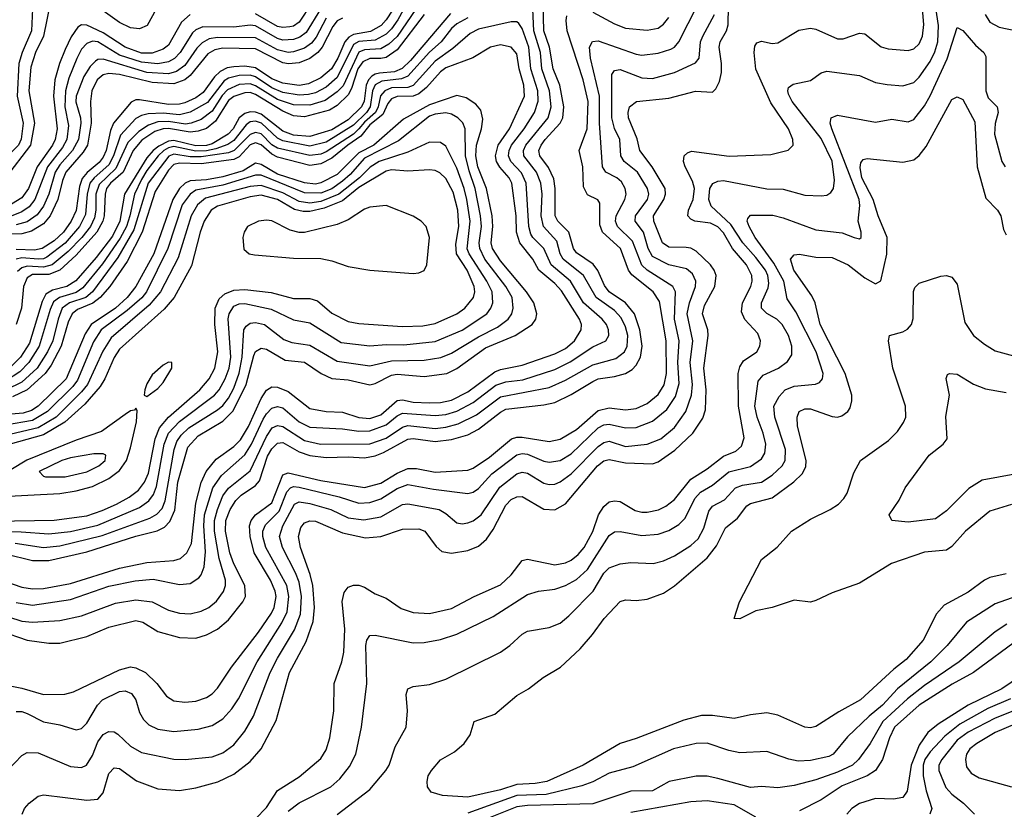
# Model space of a CAD drawing. Header units: inches. Extents: x 1308407 to 1441228, y 959628 to 1036311.
# Tile 316 of 656: x 1360643 to 1364263, y 1010807 to 1013711. Entities that reach past the tile are written whole.
import ezdxf

# ---------------------------------------------------------------- set-up
doc = ezdxf.new("R2010")
doc.units = ezdxf.units.IN
doc.header["$MEASUREMENT"] = 0
doc.layers.add('B3061', color=7, linetype='Continuous')

msp = doc.modelspace()

# ---------------------------------------------------------------- linework, layer by layer
at = {"layer": 'B3061', "color": 5}
for points, elevation in [([(1360652, 1010790), (1360660.2, 1010810), (1360677.1, 1010830), (1360710, 1010855.5), (1360730, 1010860.5), (1360890, 1010840.7), (1360930, 1010844.2), (1360950, 1010867.6), (1360970, 1010938.9), (1360990, 1010960.2), (1361010, 1010957.1), (1361071.7, 1010911.7), (1361150, 1010882.1), (1361230, 1010876.4), (1361290, 1010885.9), (1361371.5, 1010908.5), (1361430, 1010936.1), (1361490, 1010983.1), (1361530.6, 1011029.4), (1361585.6, 1011134.4), (1361634.8, 1011310), (1361696, 1011424), (1361721.5, 1011498.6), (1361727, 1011550), (1361720.8, 1011630), (1361711.3, 1011671.3), (1361675.6, 1011770), (1361668.1, 1011810), (1361676.2, 1011843.8), (1361690, 1011860.7), (1361710, 1011868.3), (1361730, 1011866.7), (1361830, 1011824.5), (1361914.1, 1011805.9), (1361970, 1011810.1), (1362050, 1011838.1), (1362110, 1011839.3), (1362132.4, 1011830), (1362173.5, 1011773.5), (1362195, 1011755), (1362230, 1011749), (1362290, 1011759.1), (1362330, 1011775.2), (1362359.4, 1011800.6), (1362383.4, 1011836.6), (1362430, 1011926.3), (1362450, 1011946.9), (1362470, 1011956.8), (1362490, 1011957.4), (1362570, 1011910.6), (1362610.8, 1011909.2), (1362650, 1011931.3), (1362767.6, 1012070), (1362790, 1012088.6), (1362810, 1012093.5), (1362870, 1012081.7), (1362970, 1012077.5), (1362990, 1012084.6), (1363051.9, 1012128.1), (1363117.5, 1012190), (1363154.7, 1012245.3), (1363164.1, 1012275.9), (1363167.1, 1012350), (1363158.2, 1012430), (1363173.9, 1012550), (1363172.7, 1012570), (1363153.2, 1012630), (1363160.3, 1012659.7), (1363198.5, 1012730), (1363203.3, 1012770), (1363196.5, 1012790), (1363182.7, 1012810), (1363130, 1012860.1), (1363110, 1012870.3), (1363092.9, 1012872.9), (1363030, 1012874.1), (1363006.4, 1012890), (1362974.9, 1012970), (1362973.6, 1012990), (1363011.3, 1013050), (1363017.8, 1013070), (1363016.2, 1013090), (1362968, 1013170), (1362922.3, 1013230), (1362913.1, 1013273.1), (1362881.3, 1013350), (1362880.1, 1013370), (1362885.2, 1013390), (1362910.4, 1013409.6), (1363030, 1013422.5), (1363128, 1013448), (1363190, 1013444.9), (1363202.9, 1013457.1), (1363216, 1013484), (1363223.3, 1013516.8), (1363223.6, 1013550), (1363214.1, 1013610), (1363218.5, 1013630), (1363242.1, 1013670), (1363248.1, 1013691.9), (1363250.3, 1013830)], 3220), ([(1361510, 1010773), (1361550, 1010813.6), (1361590, 1010876.5), (1361670, 1010926.5), (1361750, 1010994), (1361770, 1011026), (1361782.5, 1011070), (1361797.3, 1011170), (1361798.6, 1011270), (1361827.5, 1011350), (1361834.7, 1011385.3), (1361838.4, 1011470), (1361828.4, 1011571.6), (1361835.2, 1011604.8), (1361850, 1011624.2), (1361870, 1011631.8), (1361890, 1011631.5), (1361910, 1011624.8), (1361950, 1011600.2), (1361990, 1011583.5), (1362045.4, 1011545.4), (1362090, 1011530.7), (1362150, 1011527), (1362230, 1011545.7), (1362313.8, 1011590), (1362410, 1011633.4), (1362449.9, 1011670), (1362490, 1011722.7), (1362510, 1011727.3), (1362610, 1011706.4), (1362650, 1011714.1), (1362670, 1011724), (1362696.2, 1011743.8), (1362718.3, 1011770), (1362750, 1011828.8), (1362771.4, 1011890), (1362790, 1011921), (1362810, 1011937.5), (1362830, 1011942.1), (1362850, 1011938.8), (1362905.8, 1011905.8), (1362930, 1011899.9), (1362950, 1011899.7), (1362990.9, 1011909.1), (1363017.9, 1011922.1), (1363050, 1011946.2), (1363110, 1012021.6), (1363170, 1012059.2), (1363230, 1012105.6), (1363275.5, 1012124.5), (1363297.2, 1012142.8), (1363306.7, 1012173.3), (1363285.1, 1012290), (1363284, 1012410), (1363290, 1012434.7), (1363304, 1012456), (1363352.9, 1012490), (1363364.5, 1012510), (1363366.6, 1012530), (1363357.1, 1012557.1), (1363309.1, 1012609.1), (1363296.6, 1012636.6), (1363300.4, 1012670), (1363331.6, 1012730), (1363336.5, 1012750), (1363334.8, 1012770), (1363315, 1012810), (1363263.9, 1012870), (1363230, 1012927.1), (1363210, 1012949.3), (1363182.4, 1012962.4), (1363125.1, 1012970), (1363110, 1012977.3), (1363099.2, 1012990), (1363101.6, 1013010), (1363119.1, 1013050), (1363123.6, 1013090), (1363116.9, 1013116.9), (1363089.9, 1013170.1), (1363083.7, 1013190), (1363086.1, 1013210), (1363098.1, 1013221.9), (1363112.3, 1013227.7), (1363250.9, 1013209.1), (1363404.6, 1013215.4), (1363468.7, 1013231.3), (1363486.3, 1013250), (1363485.3, 1013270), (1363469.1, 1013310), (1363405, 1013405), (1363349.1, 1013529.1), (1363343.1, 1013590), (1363346.3, 1013613.7), (1363353.5, 1013626.5), (1363370, 1013632), (1363410, 1013623.6), (1363430, 1013625.5), (1363506.9, 1013673.1), (1363550, 1013679.8), (1363570, 1013676.1), (1363650, 1013640.5), (1363670, 1013641.2), (1363730, 1013662), (1363750, 1013659.3), (1363810, 1013611), (1363835.9, 1013604.1), (1363910, 1013597.4), (1363930, 1013604), (1363950, 1013622), (1363962.6, 1013650), (1363966.7, 1013693.3), (1363957.2, 1013810)], 3180), ([(1360754.6, 1013770), (1360730.1, 1013650.1), (1360700.7, 1013590), (1360684, 1013536), (1360676, 1013450), (1360696.9, 1013330), (1360682.9, 1013250), (1360590, 1013130), (1360550, 1013094.5), (1360506.1, 1013070), (1360429.7, 1013050.3), (1360401.6, 1013030), (1360378, 1012990), (1360331.9, 1012850), (1360296.1, 1012803.9), (1360270, 1012789), (1360174.1, 1012765.9), (1360110, 1012719.3), (1360090, 1012710), (1360030, 1012713.6), (1360010, 1012710.6), (1360000, 1012703.8)], 3080), ([(1360689.6, 1013750.4), (1360685.7, 1013670), (1360651.3, 1013590), (1360639.2, 1013550), (1360633.7, 1013430), (1360654.9, 1013330), (1360647.8, 1013272.2), (1360638.4, 1013250), (1360523.7, 1013136.3), (1360471.6, 1013108.4), (1360394.1, 1013085.9), (1360371, 1013069), (1360348.6, 1013031.4), (1360302.3, 1012897.7), (1360270, 1012849.2), (1360245.6, 1012834.4), (1360134.8, 1012805.2), (1360070, 1012761.2), (1360010, 1012751.2), (1360000, 1012747.3)], 3060), ([(1360510, 1011545), (1360650, 1011499.3), (1360690, 1011495.7), (1360790, 1011501.9), (1360870, 1011518.5), (1360994.6, 1011565.4), (1361070, 1011577.7), (1361130, 1011570.5), (1361190, 1011539.3), (1361230, 1011529.1), (1361270, 1011526.4), (1361310, 1011535.6), (1361337.8, 1011550), (1361366.6, 1011573.4), (1361391.9, 1011608.1), (1361399.3, 1011630), (1361399.4, 1011650), (1361376.7, 1011730), (1361359, 1011830), (1361358.8, 1011870), (1361369.6, 1011910.4), (1361390, 1011959.6), (1361410, 1011988.2), (1361490, 1012051.5), (1361550, 1012178), (1361570.4, 1012209.6), (1361590, 1012219.3), (1361610, 1012215.5), (1361690, 1012163.5), (1361748.7, 1012150), (1361930, 1012151.5), (1361990, 1012172.7), (1362050, 1012212.6), (1362070, 1012218.3), (1362170, 1012208.2), (1362210, 1012212.2), (1362255.2, 1012224.8), (1362322.4, 1012257.6), (1362410, 1012324.3), (1362590, 1012358.4), (1362650, 1012385.4), (1362750, 1012442.4), (1362835, 1012465), (1362865.9, 1012490), (1362876.3, 1012510), (1362879, 1012550), (1362870, 1012581.7), (1362854.2, 1012614.2), (1362830, 1012641.2), (1362762.1, 1012690), (1362715.6, 1012770), (1362640.7, 1012830), (1362630.2, 1012850), (1362617.1, 1012897.1), (1362569, 1012950), (1362559.6, 1012990), (1362563.8, 1013070), (1362558.9, 1013110), (1362543, 1013150), (1362495.9, 1013210), (1362494.6, 1013230), (1362503.3, 1013250), (1362585.5, 1013350), (1362596.6, 1013390), (1362590.6, 1013450), (1362562.4, 1013530), (1362557.2, 1013590), (1362533.4, 1013670), (1362529.7, 1013749.7)], 3340), ([(1360570, 1011463.3), (1360670, 1011429.3), (1360750, 1011418.2), (1360790, 1011418.5), (1360890, 1011442.9), (1360970, 1011476.8), (1361070, 1011501.6), (1361095.8, 1011495.8), (1361150, 1011461), (1361230, 1011438.9), (1361290, 1011436.8), (1361330, 1011448.8), (1361370, 1011470.1), (1361410, 1011503.9), (1361463, 1011570), (1361472.6, 1011590), (1361470.8, 1011630), (1361429.8, 1011709.8), (1361415.1, 1011750), (1361399.9, 1011830), (1361401.1, 1011870), (1361416, 1011910), (1361436.9, 1011943.1), (1361457.1, 1011962.9), (1361510, 1011997.7), (1361524.4, 1012015.6), (1361554.4, 1012105.6), (1361570, 1012133.3), (1361590, 1012153.5), (1361610, 1012156), (1361670, 1012121.5), (1361710, 1012108.1), (1361770, 1012101.3), (1361850, 1012103.8), (1361910, 1012099.9), (1361950, 1012107.5), (1361980.8, 1012119.2), (1362070, 1012169), (1362090, 1012171.2), (1362170, 1012160.5), (1362230, 1012166.8), (1362290, 1012184.9), (1362330, 1012204.8), (1362410, 1012268.2), (1362430, 1012278.8), (1362570, 1012294.2), (1362610, 1012303.9), (1362670, 1012332.3), (1362750, 1012381.1), (1362770.2, 1012389.8), (1362830, 1012398.6), (1362870, 1012409.7), (1362895, 1012425), (1362910, 1012440.9), (1362925.1, 1012470), (1362931.8, 1012510), (1362923.4, 1012570), (1362903, 1012630), (1362870.7, 1012670), (1362810, 1012710.7), (1362793.4, 1012733.4), (1362768.9, 1012788.9), (1362751.6, 1012811.6), (1362690, 1012853.1), (1362678.4, 1012870), (1362661.3, 1012930), (1362621.1, 1012970), (1362611.7, 1012990), (1362612.1, 1013090), (1362606.1, 1013126.1), (1362587.3, 1013167.3), (1362555.6, 1013210), (1362552.1, 1013230), (1362560.1, 1013250), (1362575.2, 1013270), (1362630, 1013330), (1362639.3, 1013350), (1362643.1, 1013390), (1362628.3, 1013470), (1362604.4, 1013530), (1362590.8, 1013610), (1362570.4, 1013670), (1362566.9, 1013770)], 3320), ([(1361749.1, 1013750), (1361696, 1013664), (1361673, 1013647), (1361650, 1013638), (1361610, 1013635.8), (1361590, 1013641.8), (1361510, 1013688.4), (1361490, 1013690.4), (1361430, 1013683.2), (1361315.5, 1013684.5), (1361290, 1013674.1), (1361277.6, 1013662.4), (1361232.9, 1013590), (1361212.1, 1013567.9), (1361190, 1013555.6), (1361150, 1013548.8), (1361090, 1013554.9), (1361010, 1013581.1), (1360930, 1013629.4), (1360910, 1013631.9), (1360890, 1013624), (1360870, 1013602.2), (1360852.3, 1013567.7), (1360823.7, 1013496.2), (1360810.9, 1013450), (1360808.5, 1013390), (1360822, 1013322), (1360815.4, 1013270), (1360799.5, 1013240.5), (1360745.1, 1013170), (1360698.3, 1013050), (1360677, 1013023), (1360650, 1013004.1), (1360611.1, 1012988.9)], 3140), ([(1362065.9, 1013770), (1362033, 1013710), (1362010, 1013677.1), (1361990, 1013657.6), (1361950, 1013635.3), (1361890, 1013630.3), (1361870, 1013620), (1361810, 1013499), (1361770, 1013463.5), (1361730, 1013442.1), (1361704.6, 1013435.4), (1361670, 1013433.8), (1361610, 1013443.4), (1361570, 1013460), (1361510, 1013500.8), (1361490, 1013506.8), (1361450, 1013506.3), (1361410, 1013496.2), (1361393.9, 1013486.1), (1361333.1, 1013406.9), (1361270, 1013370.6), (1361230, 1013361.5), (1361170, 1013366.8), (1361115, 1013365), (1361090, 1013359.3), (1361070, 1013347.6), (1361013.4, 1013286.6), (1360987, 1013210), (1360970, 1013177.6), (1360915.9, 1013130), (1360900.9, 1013110), (1360890.5, 1013070), (1360884.9, 1012995.1), (1360862.2, 1012950), (1360810, 1012889.1), (1360742, 1012838), (1360730, 1012832.1), (1360710, 1012830.5), (1360650, 1012835.3), (1360629.2, 1012830.8)], 3240), ([(1360630, 1011166.8), (1360650, 1011167.3), (1360670, 1011159.8), (1360730, 1011128.5), (1360790, 1011118.4), (1360850, 1011099.8), (1360870, 1011104.8), (1360890, 1011124.2), (1360929.1, 1011190.9), (1360947, 1011210), (1361010, 1011240.8), (1361030, 1011243.4), (1361053.5, 1011233.5), (1361070.1, 1011210.1), (1361083.5, 1011163.5), (1361097.7, 1011137.7), (1361118.1, 1011118.1), (1361150, 1011101.7), (1361210, 1011093.8), (1361298.4, 1011101.6), (1361350, 1011115.1), (1361390, 1011140.7), (1361423, 1011177), (1361446.8, 1011213.2), (1361515.4, 1011350), (1361606.9, 1011493.1), (1361626.3, 1011533.7), (1361632.3, 1011590), (1361624.8, 1011630), (1361547.8, 1011770), (1361536.3, 1011810), (1361536.2, 1011830), (1361546.3, 1011853.7), (1361596.5, 1011903.5), (1361624.6, 1011975.4), (1361638.3, 1011990), (1361650, 1011994.6), (1361670, 1011992.5), (1361817, 1011957), (1361890, 1011933.4), (1361930, 1011936), (1361970, 1011948.5), (1362030, 1011986.9), (1362070, 1012001.7), (1362164.1, 1011984.1), (1362290, 1011968.6), (1362310, 1011973.9), (1362330, 1011987.1), (1362378.9, 1012041.1), (1362470, 1012111.4), (1362490, 1012116.4), (1362510, 1012113.5), (1362570, 1012087.7), (1362590, 1012083.8), (1362630, 1012090.5), (1362670, 1012114.2), (1362770, 1012209.7), (1362790, 1012221.3), (1362810, 1012224), (1362870, 1012209.7), (1362910, 1012211.1), (1362970, 1012234.5), (1363022.7, 1012277.3), (1363054.4, 1012325.6), (1363067.4, 1012372.6), (1363062.6, 1012450), (1363067.5, 1012530), (1363050.2, 1012610), (1363053.6, 1012710), (1363044.6, 1012730), (1362950, 1012789.6), (1362930, 1012808.4), (1362896, 1012896), (1362841.3, 1012950), (1362833.2, 1012970), (1362836.3, 1012990), (1362868.2, 1013050), (1362872.7, 1013070), (1362869.4, 1013090), (1362855, 1013115), (1362837.7, 1013130), (1362797.3, 1013150), (1362785.8, 1013170), (1362774.3, 1013330), (1362774.2, 1013430), (1362741.3, 1013570), (1362737.5, 1013610), (1362749.4, 1013630.6), (1362770, 1013633.2), (1362910, 1013584.4), (1362930, 1013581.1), (1362990, 1013588.4), (1363037.3, 1013602.7), (1363050, 1013610.1), (1363065.8, 1013630), (1363135.4, 1013764.6)], 3260), ([(1362013.6, 1013746.4), (1361990.5, 1013710), (1361971.4, 1013690), (1361932, 1013668), (1361870, 1013656), (1361853, 1013647), (1361838.6, 1013630), (1361812.9, 1013570), (1361789.1, 1013530), (1361750, 1013497), (1361704.9, 1013475.1), (1361670, 1013469.4), (1361610, 1013477.1), (1361570, 1013493.4), (1361510, 1013533.9), (1361470, 1013539.8), (1361430, 1013538.1), (1361406.1, 1013533.9), (1361379.2, 1013520.8), (1361359.2, 1013500.8), (1361317.2, 1013442.8), (1361290, 1013423.7), (1361250, 1013404.8), (1361230, 1013399.9), (1361190, 1013399.4), (1361083.3, 1013416.7), (1361070, 1013416.2), (1361052.2, 1013407.8), (1360987.4, 1013330), (1360976.1, 1013303.9), (1360960.1, 1013230), (1360950, 1013205.8), (1360934.5, 1013185.5), (1360891.2, 1013148.8), (1360872.8, 1013127.2), (1360862.6, 1013097.4), (1360850.2, 1013009.8), (1360832.2, 1012970), (1360804.3, 1012930), (1360770, 1012898.3), (1360725.9, 1012870), (1360696.6, 1012863.4), (1360630, 1012866)], 3220), ([(1362099.7, 1013750), (1362030, 1013649.5), (1361999.4, 1013620.6), (1361970, 1013603.3), (1361910, 1013600), (1361890, 1013592), (1361831.7, 1013468.3), (1361810, 1013445.7), (1361766, 1013414), (1361710, 1013396.4), (1361650, 1013397.7), (1361590, 1013418.1), (1361510, 1013468.2), (1361490, 1013475.2), (1361450, 1013473), (1361406.9, 1013453.1), (1361387.7, 1013432.3), (1361350, 1013374.4), (1361310, 1013344), (1361273.4, 1013330), (1361252.9, 1013327.1), (1361190, 1013336.6), (1361150, 1013335), (1361116.8, 1013323.2), (1361080.2, 1013299.8), (1361040.3, 1013259.7), (1360996.6, 1013163.4), (1360934.9, 1013105.1), (1360923.1, 1013070), (1360923.1, 1013010), (1360917.8, 1012982.2), (1360902.7, 1012950), (1360871.2, 1012910), (1360821.5, 1012858.5), (1360762.6, 1012810), (1360730, 1012800.9), (1360670, 1012804.9), (1360650, 1012798.2), (1360634.8, 1012785.2)], 3260), ([(1361144.3, 1013750), (1361111.1, 1013690), (1361082.8, 1013677.2), (1361050, 1013681.1), (1361010, 1013701.2), (1360950, 1013743.4)], 3080), ([(1361716.2, 1013770), (1361670, 1013701.4), (1361650, 1013687.6), (1361635.7, 1013684.3), (1361610, 1013682), (1361590, 1013685.8), (1361510, 1013732.8)], 3120), ([(1361630, 1010800.1), (1361670, 1010831.3), (1361786.6, 1010890), (1361820.4, 1010919.6), (1361855.2, 1010964.8), (1361878.2, 1011010), (1361899.2, 1011110), (1361918.9, 1011270), (1361915.6, 1011410), (1361919.5, 1011430), (1361930, 1011446.7), (1361950, 1011447.8), (1362090, 1011420.1), (1362130, 1011420.4), (1362190, 1011431.3), (1362250, 1011451.8), (1362383.8, 1011516.2), (1362510, 1011597.5), (1362550, 1011610.1), (1362610, 1011616.9), (1362650, 1011630.1), (1362690, 1011652.7), (1362730, 1011689.1), (1362810, 1011814.1), (1362830, 1011827.5), (1362850, 1011829), (1362930, 1011814.4), (1362990, 1011819.4), (1363030, 1011832.1), (1363065.8, 1011854.2), (1363090, 1011878.5), (1363125.4, 1011950), (1363146.4, 1011973.6), (1363190, 1011998.9), (1363250, 1012048.4), (1363330, 1012067.5), (1363370, 1012096.1), (1363382.6, 1012117.4), (1363385.8, 1012150), (1363376.3, 1012190), (1363353.7, 1012250), (1363345.4, 1012290), (1363358.4, 1012381.6), (1363376.3, 1012403.7), (1363432.3, 1012430), (1363466, 1012454), (1363481.5, 1012478.5), (1363482.3, 1012510), (1363469.9, 1012550), (1363446.5, 1012590), (1363426.2, 1012610), (1363390, 1012630.4), (1363370.4, 1012650), (1363370.8, 1012670), (1363394.6, 1012725.4), (1363397.7, 1012742.3), (1363394.1, 1012770), (1363384.5, 1012790), (1363350, 1012836.3), (1363301.3, 1012890), (1363257.7, 1012957.7), (1363184.7, 1013024.7), (1363177.1, 1013050), (1363179.9, 1013090), (1363190.9, 1013109.1), (1363210, 1013117.5), (1363230, 1013119.3), (1363390, 1013089.6), (1363450, 1013087.4), (1363530, 1013066.3), (1363590, 1013063), (1363610, 1013066.2), (1363624.6, 1013075.4), (1363634.7, 1013090), (1363638.8, 1013121.2), (1363630, 1013191.3), (1363590, 1013273.6), (1363483.4, 1013410), (1363470, 1013437), (1363466.6, 1013450), (1363470, 1013461.6), (1363486.6, 1013473.4), (1363550, 1013487.5), (1363590, 1013515.6), (1363610, 1013521.4), (1363730, 1013506), (1363790, 1013480.1), (1363832.4, 1013472.4), (1363890, 1013468.4), (1363930, 1013480.1), (1363950, 1013499.2), (1363990, 1013557.1), (1364007.2, 1013592.8), (1364018.5, 1013630), (1364021.2, 1013690), (1364008.5, 1013770)], 3160), ([(1362750, 1013739.1), (1362830, 1013695.2), (1362870, 1013679.9), (1362950, 1013672.1), (1362990, 1013680.1), (1363010, 1013694.8), (1363030, 1013719.5)], 3280), ([(1360521.2, 1010870), (1360650, 1011005.4), (1360670, 1011016.8), (1360710, 1011015), (1360830, 1010964.3), (1360870, 1010961.4), (1360888.4, 1010970), (1360910, 1011005.2), (1360930, 1011055.5), (1360950, 1011082.6), (1360970, 1011093.4), (1360990, 1011092.9), (1361004, 1011084), (1361050, 1011039.6), (1361090, 1011016.6), (1361210, 1010991.8), (1361250.7, 1010990.7), (1361350, 1010999.8), (1361390, 1011015), (1361430, 1011044.1), (1361470, 1011094.6), (1361502.5, 1011150), (1361563.7, 1011310), (1361590, 1011363.5), (1361652.8, 1011467.2), (1361674.9, 1011525.1), (1361678.9, 1011590), (1361670, 1011642.5), (1361657.2, 1011677.2), (1361609.3, 1011770), (1361598.5, 1011810), (1361610.2, 1011850), (1361652.7, 1011930), (1361670, 1011937.8), (1361710, 1011931.4), (1361786.8, 1011910), (1361850, 1011879.3), (1361908.4, 1011871.6), (1361970, 1011883.4), (1362050, 1011928.4), (1362070, 1011930.5), (1362184.9, 1011910), (1362210, 1011895), (1362250, 1011860.5), (1362270, 1011857.3), (1362290, 1011860.4), (1362310, 1011868.1), (1362339.6, 1011890), (1362407.6, 1011992.4), (1362470, 1012040.8), (1362490, 1012046.6), (1362510, 1012042.9), (1362570, 1012006.4), (1362590, 1012001.4), (1362610, 1012003.6), (1362630, 1012012.2), (1362670, 1012041.1), (1362770, 1012142.1), (1362790, 1012156.1), (1362810, 1012160.7), (1362870, 1012142), (1362949.7, 1012150.3), (1362999.9, 1012170), (1363050, 1012211.6), (1363091.7, 1012270), (1363112.9, 1012330), (1363116.3, 1012370), (1363108.1, 1012450), (1363117.6, 1012530), (1363097.4, 1012630), (1363105.3, 1012670), (1363128.1, 1012730), (1363128.7, 1012750), (1363116.2, 1012776.2), (1363094.4, 1012794.4), (1363030, 1012809.6), (1362970, 1012840.1), (1362953.6, 1012870), (1362936.1, 1012930), (1362905.4, 1012970), (1362906.5, 1012990), (1362950.6, 1013050), (1362955.5, 1013070), (1362951, 1013090), (1362913.9, 1013150), (1362865, 1013190), (1362852.7, 1013210), (1362849.6, 1013270), (1362830, 1013310.6), (1362819.7, 1013350), (1362820.2, 1013510), (1362830, 1013524.3), (1362850, 1013527.8), (1362930, 1013496.9), (1362970, 1013495.1), (1363050, 1013517.2), (1363127.1, 1013552.9), (1363140.7, 1013570), (1363146.2, 1013630), (1363154, 1013650), (1363197.9, 1013730)], 3240), ([(1360550, 1011272.5), (1360650, 1011252.7), (1360730, 1011229.2), (1360809, 1011231), (1360841, 1011239), (1361010, 1011319.7), (1361050, 1011330.8), (1361070, 1011328.2), (1361105.6, 1011310), (1361147.3, 1011270), (1361183, 1011223), (1361210, 1011206.4), (1361250, 1011201.7), (1361290, 1011204.5), (1361330, 1011218.3), (1361350, 1011231.9), (1361370, 1011252.9), (1361421.8, 1011330), (1361520.7, 1011459.3), (1361569, 1011529), (1361578.9, 1011550), (1361585.3, 1011590), (1361582.3, 1011610), (1361565.1, 1011650), (1361504.6, 1011750), (1361489.5, 1011810), (1361487.4, 1011850), (1361494.1, 1011870), (1361509.7, 1011890.3), (1361570, 1011934), (1361610, 1012037.5), (1361630, 1012044.5), (1361750, 1012016.9), (1361910, 1011990.9), (1361970, 1012007.2), (1362030, 1012043.1), (1362070, 1012060.3), (1362101.1, 1012061.1), (1362170, 1012047.5), (1362290, 1012054.3), (1362310, 1012062.2), (1362370, 1012102.4), (1362450.7, 1012169.3), (1362470, 1012175.9), (1362490, 1012176.3), (1362590, 1012160.1), (1362630, 1012168.5), (1362690, 1012203.5), (1362770, 1012273.4), (1362810, 1012283.4), (1362870, 1012276.3), (1362910, 1012281.2), (1362950, 1012299.7), (1362990, 1012332.6), (1363012.1, 1012367.9), (1363020.6, 1012410), (1363020.1, 1012530), (1362994.7, 1012674.7), (1362971.8, 1012710), (1362893.1, 1012773.1), (1362881.7, 1012790), (1362852.4, 1012870), (1362785.3, 1012930), (1362776.2, 1012956.2), (1362776.4, 1013036.4), (1362768.3, 1013048.3), (1362730, 1013066.5), (1362715.9, 1013095.9), (1362713.7, 1013170), (1362699.3, 1013230), (1362729.2, 1013310), (1362732.6, 1013410), (1362714.1, 1013490), (1362656.1, 1013670), (1362651.8, 1013708.2), (1362654.9, 1013725.1)], 3280), ([(1362290, 1013717.5), (1362250, 1013695.3), (1362230, 1013678.5), (1362192.4, 1013630), (1362150, 1013592.1), (1362070, 1013503.5), (1362046.6, 1013493.4), (1361974.6, 1013485.3), (1361950, 1013471.6), (1361939.3, 1013450), (1361931.6, 1013390), (1361917.3, 1013370), (1361870, 1013323.1), (1361770, 1013261.1), (1361710, 1013246.3), (1361610, 1013265.9), (1361590, 1013275.3), (1361532.3, 1013330), (1361510, 1013337.6), (1361490, 1013335.6), (1361475, 1013325), (1361430, 1013267), (1361407.4, 1013252.6), (1361363.5, 1013236.5), (1361330, 1013228.5), (1361290, 1013227.2), (1361210, 1013244.4), (1361190, 1013239.9), (1361173.2, 1013230), (1361151.9, 1013210), (1361110, 1013156.6), (1361090, 1013122.8), (1361064.4, 1013070), (1361047.9, 1012990), (1361034.9, 1012950), (1361012.5, 1012907.5), (1360946.7, 1012813.3), (1360874.9, 1012725.1), (1360850, 1012707.9), (1360788.9, 1012690), (1360767, 1012673), (1360754.4, 1012645.6), (1360714.1, 1012510), (1360676.4, 1012450), (1360643.6, 1012416.4), (1360590, 1012381.4)], 3340), ([(1361830, 1013716.5), (1361810, 1013706.7), (1361793.5, 1013686.5), (1361754.5, 1013610), (1361738.9, 1013590), (1361710, 1013568.2), (1361670, 1013552.5), (1361631.3, 1013548.7), (1361610, 1013552.6), (1361510, 1013603.8), (1361390, 1013606.2), (1361359.9, 1013600.1), (1361334.2, 1013585.8), (1361270, 1013505.5), (1361249.7, 1013490), (1361210, 1013474.9), (1361130, 1013480.4), (1361010, 1013510), (1360970, 1013513.4), (1360950, 1013508.7), (1360927.9, 1013490), (1360908.1, 1013450), (1360902.9, 1013410), (1360905.6, 1013330), (1360892.3, 1013250), (1360876.4, 1013223.6), (1360812.6, 1013150), (1360800.2, 1013119.8), (1360782.6, 1013050), (1360755, 1012990), (1360730, 1012960.7), (1360686.2, 1012933.8), (1360650, 1012924), (1360590, 1012922.4)], 3180), ([(1360630, 1011567.5), (1360690, 1011558.4), (1360830, 1011578.8), (1360970, 1011628.5), (1361067.1, 1011647.1), (1361133.2, 1011653.2), (1361230, 1011634.4), (1361270, 1011637.9), (1361301.5, 1011658.5), (1361310.5, 1011670), (1361321, 1011699), (1361326.4, 1011753.6), (1361319.6, 1011850), (1361321.8, 1011890), (1361352.3, 1011990), (1361384.7, 1012035.3), (1361470, 1012111.2), (1361495.1, 1012150), (1361538, 1012242), (1361550, 1012261.9), (1361570, 1012282.1), (1361590, 1012288.2), (1361610, 1012284), (1361670, 1012232.5), (1361710, 1012213.1), (1361830, 1012206.5), (1361890, 1012197.7), (1361930, 1012199.2), (1361990, 1012221), (1362030, 1012254.1), (1362050, 1012263.9), (1362170, 1012255), (1362210, 1012259.1), (1362250, 1012271.5), (1362310, 1012303.4), (1362393.2, 1012366.8), (1362430, 1012378.9), (1362492.8, 1012387.2), (1362610, 1012425.2), (1362667.1, 1012452.9), (1362750, 1012507.7), (1362797.3, 1012530), (1362809.3, 1012550), (1362808.1, 1012570), (1362800.3, 1012590), (1362784.9, 1012610), (1362716.1, 1012670), (1362667.7, 1012750), (1362596.7, 1012810), (1362569.9, 1012870), (1362530, 1012909.5), (1362522.6, 1012922.6), (1362514.6, 1012950), (1362505.2, 1013110), (1362487.7, 1013147.7), (1362448.4, 1013190), (1362440.1, 1013210), (1362442, 1013230), (1362451.5, 1013250), (1362497.3, 1013310), (1362535.6, 1013370), (1362548.7, 1013411.3), (1362547.7, 1013450), (1362522.4, 1013530), (1362514.4, 1013610), (1362490, 1013678.9), (1362477.4, 1013697.4), (1362470, 1013703.6), (1362450, 1013703.2), (1362330, 1013676.3), (1362299.3, 1013660.7), (1362235, 1013605), (1362170, 1013558.2), (1362090, 1013469.1), (1362070, 1013461.6), (1362010, 1013459.9), (1361985.8, 1013450), (1361969.3, 1013430.7), (1361960.5, 1013390), (1361951.2, 1013370), (1361910, 1013333.7), (1361890, 1013309.3), (1361869.5, 1013290.5), (1361770, 1013225.1), (1361750, 1013216.5), (1361710, 1013211.2), (1361590, 1013238.4), (1361570, 1013250.4), (1361530, 1013291.4), (1361510, 1013296.7), (1361490, 1013289.1), (1361431.2, 1013230), (1361410, 1013221.4), (1361310, 1013206.4), (1361270, 1013206.6), (1361210, 1013216.7), (1361191, 1013209), (1361115.5, 1013110), (1361062, 1012938), (1361003.6, 1012836.4), (1360910, 1012710), (1360886, 1012690), (1360825.2, 1012670), (1360799.2, 1012650), (1360783.6, 1012610), (1360764.1, 1012530), (1360745, 1012490), (1360706.3, 1012430), (1360650, 1012377.6), (1360593, 1012350)], 3360), ([(1361270, 1013730), (1361237.9, 1013702.1), (1361190, 1013617.9), (1361170, 1013602.5), (1361130, 1013587.5), (1361090, 1013587.8), (1361030, 1013610.3), (1360950, 1013663.3), (1360890, 1013691.2), (1360870, 1013691.6), (1360856.9, 1013683.1), (1360832.1, 1013647.9), (1360810, 1013601.1), (1360789, 1013550), (1360771.6, 1013490), (1360766.6, 1013430), (1360780.1, 1013310), (1360773, 1013270), (1360763.2, 1013250), (1360706.7, 1013170), (1360674.9, 1013090), (1360650, 1013056.3), (1360596.7, 1013023.3)], 3120), ([(1362226.5, 1013733.5), (1362079.1, 1013560.9), (1362048.6, 1013531.4), (1362021.3, 1013518.7), (1361965.8, 1013514.2), (1361950, 1013511.1), (1361937.2, 1013502.8), (1361924.9, 1013490), (1361916.2, 1013470), (1361908.8, 1013411.2), (1361899.1, 1013390), (1361850, 1013342.9), (1361790, 1013305.9), (1361710, 1013281.6), (1361650, 1013286.3), (1361610, 1013300.5), (1361530, 1013363.9), (1361510, 1013371.4), (1361490, 1013372.7), (1361470, 1013366.4), (1361450, 1013350.2), (1361427.1, 1013310), (1361408.8, 1013290), (1361350, 1013255), (1361330, 1013248.8), (1361290, 1013247.6), (1361210, 1013266.4), (1361190, 1013264.2), (1361153.9, 1013246.1), (1361133.4, 1013230), (1361110, 1013202.6), (1361027.9, 1013070), (1361011.4, 1012970), (1360984.4, 1012915.6), (1360923.6, 1012836.4), (1360848.7, 1012751.3), (1360816.3, 1012730), (1360763.7, 1012716.3), (1360738.8, 1012701.2), (1360725.3, 1012674.7), (1360678.7, 1012521.3), (1360645.5, 1012470), (1360610, 1012434.4)], 3320), ([(1362130, 1013729.6), (1362030, 1013600.1), (1361990, 1013572.5), (1361970, 1013567.7), (1361930, 1013567.8), (1361903.9, 1013556.1), (1361886.1, 1013530), (1361862.5, 1013457.5), (1361850, 1013434.6), (1361810, 1013396), (1361782, 1013378), (1361690, 1013353.9), (1361650, 1013357.8), (1361610, 1013374.4), (1361510, 1013436.4), (1361490, 1013442.7), (1361470, 1013442.5), (1361430, 1013428.9), (1361410, 1013413.5), (1361362.3, 1013337.7), (1361329.6, 1013310.4), (1361299.5, 1013300.5), (1361270, 1013297), (1361190, 1013311.1), (1361170, 1013310.1), (1361140.1, 1013299.9), (1361091.7, 1013268.3), (1361059.5, 1013230), (1361022.8, 1013150), (1360976.9, 1013110), (1360961.5, 1013090), (1360956.5, 1013070), (1360953.5, 1012990), (1360948.4, 1012970), (1360926.2, 1012930), (1360850, 1012844.6), (1360790, 1012789.4), (1360750, 1012773.9), (1360690, 1012773.9), (1360670, 1012761.9), (1360656.9, 1012730), (1360649.1, 1012650), (1360630, 1012589.9)], 3280), ([(1361770, 1013717), (1361732.8, 1013647.2), (1361715.6, 1013624.4), (1361690, 1013606.7), (1361650, 1013592.8), (1361629.6, 1013590.4), (1361590, 1013599.9), (1361510, 1013644.6), (1361370, 1013645.4), (1361339.8, 1013640.2), (1361313.7, 1013626.3), (1361294, 1013606), (1361250, 1013542.9), (1361219.3, 1013520.7), (1361190, 1013512), (1361110, 1013517.4), (1360950, 1013565.5), (1360930, 1013564.2), (1360921.3, 1013558.7), (1360901.5, 1013538.5), (1360878.2, 1013501.8), (1360850, 1013430), (1360848.5, 1013408.5), (1360865.9, 1013350), (1360867.6, 1013330), (1360858.3, 1013270), (1360836.9, 1013230), (1360790, 1013177.1), (1360773.5, 1013150), (1360749.6, 1013070), (1360730, 1013025.5), (1360706.7, 1012993.3), (1360670, 1012968.3), (1360630, 1012956.1)], 3160), ([(1364193, 1013730), (1364210, 1013701.8), (1364243.8, 1013683.8), (1364308.5, 1013670)], 3160), ([(1361810, 1010787.9), (1361930, 1010879.9), (1361989.3, 1010950), (1362001.1, 1010970), (1362023, 1011037), (1362063.5, 1011110), (1362069, 1011170), (1362063.5, 1011230), (1362070, 1011250.3), (1362090, 1011258.5), (1362150, 1011266.4), (1362210, 1011286.5), (1362410, 1011385.2), (1362444.8, 1011410), (1362490, 1011451.8), (1362510, 1011462.2), (1362590, 1011475.9), (1362630, 1011492.5), (1362661.4, 1011518.6), (1362750.8, 1011609.2), (1362790, 1011676.1), (1362810, 1011695), (1362850, 1011710.1), (1362890, 1011715.5), (1362971.6, 1011711.6), (1363010, 1011721.7), (1363050, 1011739.6), (1363110, 1011777.2), (1363137.9, 1011802.1), (1363158.7, 1011841.3), (1363176.7, 1011903.3), (1363190, 1011921.7), (1363234.5, 1011945.5), (1363274.9, 1011990), (1363300.4, 1011999.6), (1363370, 1012010.8), (1363410, 1012036.2), (1363446.7, 1012070), (1363457.8, 1012090), (1363458.9, 1012130), (1363419.6, 1012250), (1363416, 1012290), (1363434.8, 1012325.2), (1363457.5, 1012350), (1363490, 1012363.7), (1363568.8, 1012371.2), (1363583.3, 1012376.7), (1363594.9, 1012390), (1363596.6, 1012410), (1363571.3, 1012490), (1363496.6, 1012636.6), (1363464.3, 1012684.3), (1363452.6, 1012750), (1363415.1, 1012815.1), (1363347.4, 1012910), (1363324.8, 1012950), (1363318, 1012970), (1363320.5, 1012979.5), (1363330, 1012992.4), (1363411.7, 1012991.7), (1363450, 1012981.9), (1363570, 1012938), (1363667.2, 1012927.2), (1363711.3, 1012910), (1363730, 1012905.7), (1363736.2, 1012910), (1363737.3, 1012930), (1363726.1, 1012970), (1363731.7, 1013028.3), (1363728.8, 1013050), (1363628.5, 1013310), (1363622.8, 1013330), (1363625.8, 1013350), (1363650, 1013360.2), (1363790, 1013334), (1363850, 1013344.8), (1363910, 1013335.3), (1363930, 1013344.2), (1363970, 1013394.1), (1363990, 1013431.6), (1364052.6, 1013567.4), (1364090, 1013682.6), (1364110, 1013671.1), (1364156.8, 1013616.8), (1364187.8, 1013590), (1364195.4, 1013575.4), (1364195.5, 1013450), (1364203.7, 1013423.7), (1364237.3, 1013390), (1364240.1, 1013370), (1364229.3, 1013329.3), (1364226.6, 1013290), (1364254.3, 1013190), (1364266.4, 1013170)], 3140), ([(1360550, 1011659), (1360650, 1011624.5), (1360690, 1011617.9), (1360730, 1011619.8), (1360830, 1011638), (1361010, 1011694.4), (1361110, 1011714.8), (1361210, 1011721.8), (1361233.7, 1011730), (1361256.9, 1011750), (1361274.6, 1011785.4), (1361290, 1011933.2), (1361310.3, 1012009.7), (1361328.3, 1012050), (1361365.1, 1012094.9), (1361430, 1012141.4), (1361454.4, 1012165.6), (1361484.3, 1012215.7), (1361530, 1012318.3), (1361550, 1012349.2), (1361570, 1012361.5), (1361590, 1012360.1), (1361630, 1012343.4), (1361710, 1012281.8), (1361770, 1012270.4), (1361830, 1012267.7), (1361890, 1012248.2), (1361930, 1012245.1), (1361970, 1012257.9), (1362030, 1012310.1), (1362050, 1012313.6), (1362090, 1012304.9), (1362150, 1012301.6), (1362190, 1012303.4), (1362230, 1012311.9), (1362290, 1012342.1), (1362390, 1012416.5), (1362410, 1012424.7), (1362490, 1012440.8), (1362610, 1012481.9), (1362650, 1012501.4), (1362682.8, 1012530), (1362706.9, 1012570), (1362708.3, 1012590), (1362700.7, 1012610), (1362634.4, 1012714.4), (1362610, 1012740.8), (1362551.8, 1012790), (1362529.9, 1012830), (1362482.2, 1012890), (1362469.3, 1012929.3), (1362468.2, 1012990), (1362451.8, 1013110), (1362442.4, 1013130), (1362408.5, 1013168.5), (1362396.3, 1013190), (1362392.3, 1013210), (1362402.5, 1013250), (1362443.6, 1013310), (1362499, 1013430), (1362496.9, 1013470), (1362479.3, 1013530), (1362470, 1013585.1), (1362450, 1013609.9), (1362410, 1013618), (1362374.3, 1013610), (1362309.4, 1013570.6), (1362210, 1013534.4), (1362190, 1013519.6), (1362138.7, 1013461.3), (1362110, 1013438.7), (1362090, 1013429.2), (1362030, 1013428.5), (1362010, 1013420.4), (1361996.8, 1013403.2), (1361978.2, 1013361.8), (1361930, 1013323.9), (1361897.4, 1013282.6), (1361848.8, 1013250), (1361790, 1013201.8), (1361750, 1013181.2), (1361710, 1013175.4), (1361590, 1013205.8), (1361570, 1013216.9), (1361530, 1013250.7), (1361510, 1013257.7), (1361490, 1013250.5), (1361450, 1013207.2), (1361430, 1013196.4), (1361310, 1013181.1), (1361230, 1013183.3), (1361210, 1013178.2), (1361190, 1013157.7), (1361140.8, 1013079.2), (1361092.6, 1012930), (1361037.9, 1012822.1), (1360974.1, 1012730), (1360938.5, 1012690), (1360911.2, 1012668.8), (1360855, 1012645), (1360836, 1012630), (1360821.4, 1012598.6), (1360795.5, 1012510), (1360758.9, 1012441.1), (1360735.9, 1012410), (1360670.1, 1012349.9), (1360615.6, 1012324.4)], 3380), ([(1360590, 1011746.3), (1360690, 1011721.9), (1360750, 1011722.1), (1360890, 1011753.8), (1361070, 1011811.8), (1361148, 1011832), (1361174.8, 1011845.2), (1361194.7, 1011865.3), (1361212.6, 1011907.4), (1361224.1, 1012010), (1361261.2, 1012138.8), (1361298.8, 1012181.2), (1361390, 1012234.2), (1361427.9, 1012272.1), (1361475.1, 1012370), (1361503.3, 1012476.7), (1361510, 1012491.2), (1361530, 1012503.2), (1361550, 1012499.2), (1361619.3, 1012459.3), (1361690, 1012451.1), (1361751.4, 1012410), (1361790, 1012392.1), (1361850, 1012386.9), (1361930, 1012368.8), (1361950, 1012373.3), (1362010, 1012404.4), (1362030, 1012408), (1362130, 1012398.9), (1362213, 1012410), (1362250, 1012428.2), (1362355.4, 1012504.6), (1362464.1, 1012550), (1362526.5, 1012590), (1362539.9, 1012610), (1362544, 1012630), (1362532.9, 1012670), (1362505.6, 1012710), (1362410, 1012824.5), (1362380.7, 1012870), (1362376.3, 1012890), (1362382.7, 1012950), (1362380.5, 1012990), (1362358.7, 1013090), (1362327.4, 1013170), (1362319.5, 1013210), (1362321.9, 1013250), (1362340.1, 1013310), (1362345.7, 1013345.7), (1362337.8, 1013377.8), (1362320.1, 1013400.1), (1362284.1, 1013424.1), (1362250, 1013431.9), (1362150, 1013397.7), (1362054.3, 1013345.7), (1361945.3, 1013250), (1361890, 1013222), (1361810, 1013142.1), (1361750, 1013110.5), (1361730, 1013106.8), (1361690, 1013110.5), (1361590, 1013142.8), (1361530, 1013179.1), (1361510, 1013183.3), (1361464.3, 1013155.7), (1361390, 1013132.9), (1361330, 1013121.7), (1361270, 1013118.7), (1361250.5, 1013110), (1361229.8, 1013090.3), (1361205.4, 1013050), (1361136, 1012850), (1361070.3, 1012730), (1361038.2, 1012690), (1360995.1, 1012650), (1360905.1, 1012590), (1360884, 1012556), (1360813.6, 1012390), (1360710, 1012289.3), (1360685.8, 1012274.2), (1360655.9, 1012264.1), (1360581.7, 1012258.3)], 3420), ([(1364270, 1011673.4), (1364210, 1011659.7), (1364190.2, 1011650), (1364130, 1011605.4), (1364042.5, 1011557.5), (1364014.1, 1011525.9), (1363964.5, 1011430), (1363901.9, 1011358.1), (1363857.2, 1011322.8), (1363734, 1011210), (1363654.1, 1011165.9), (1363570, 1011112.2), (1363550, 1011107), (1363530, 1011109.1), (1363430, 1011153.8), (1363390, 1011162), (1363330, 1011155.4), (1363270, 1011141.1), (1363190, 1011152.5), (1363150, 1011152.2), (1363084.9, 1011135.1), (1362910, 1011068.3), (1362850.1, 1011049.9), (1362714.4, 1010970), (1362580.7, 1010910), (1362537.8, 1010902.2), (1362470, 1010898.4), (1362410, 1010878.7), (1362290, 1010852), (1362197.8, 1010857.8), (1362155.1, 1010870), (1362142, 1010890), (1362140.9, 1010910), (1362145.1, 1010930), (1362156.3, 1010950), (1362190, 1010988.9), (1362241.3, 1011018.7), (1362277.4, 1011050), (1362299.1, 1011080.9), (1362314, 1011130), (1362390, 1011157.4), (1362470, 1011226.2), (1362513, 1011250), (1362567.8, 1011292.2), (1362630.9, 1011330), (1362702.9, 1011397.1), (1362748.6, 1011450), (1362791.3, 1011508.7), (1362850, 1011572.1), (1362870, 1011577.5), (1362910, 1011575.3), (1362950, 1011579.8), (1363010, 1011602.6), (1363050, 1011628.8), (1363170, 1011732.4), (1363204.3, 1011775.7), (1363237.5, 1011842.5), (1363282.2, 1011877.8), (1363316.9, 1011923.1), (1363330, 1011931.9), (1363410, 1011953.1), (1363488.8, 1012011.2), (1363519.4, 1012040.6), (1363533, 1012067), (1363534.5, 1012090), (1363503.2, 1012216.8), (1363501.4, 1012250), (1363509.2, 1012270), (1363530, 1012280.1), (1363550, 1012280.3), (1363630, 1012251.6), (1363650, 1012249.1), (1363666.2, 1012253.8), (1363687.5, 1012270), (1363695.9, 1012284.1), (1363702.8, 1012310), (1363702.3, 1012330), (1363677.5, 1012410), (1363586.2, 1012590), (1363567.7, 1012670), (1363555.1, 1012695.1), (1363489.2, 1012790), (1363477.4, 1012830), (1363490, 1012846.5), (1363510, 1012849.3), (1363570, 1012838.3), (1363630, 1012836.8), (1363689.4, 1012810), (1363750, 1012762.1), (1363790, 1012739.4), (1363809.3, 1012750.7), (1363831.2, 1012848.8), (1363832.4, 1012910), (1363799.7, 1012990), (1363780.9, 1013050), (1363738.6, 1013130), (1363733, 1013167), (1363735.2, 1013184.8), (1363743.5, 1013196.5), (1363759.3, 1013200.7), (1363890, 1013187), (1363930, 1013195.8), (1363950, 1013211.8), (1363975.4, 1013244.6), (1364070, 1013417.8), (1364090, 1013427.4), (1364110, 1013418), (1364154.9, 1013334.9), (1364163, 1013170), (1364195.3, 1013055.3), (1364238.3, 1013010), (1364250.2, 1012990), (1364260.1, 1012940.1), (1364270, 1012920.3)], 3120), ([(1360625.8, 1011785.8), (1360729.6, 1011769.6), (1360790, 1011775.9), (1360945.6, 1011814.4), (1361121.5, 1011878.5), (1361147.5, 1011892.5), (1361166.4, 1011913.6), (1361178, 1011942), (1361210.6, 1012130), (1361220.6, 1012159.4), (1361236.7, 1012183.3), (1361264.2, 1012210), (1361370, 1012276.1), (1361390, 1012292.8), (1361410, 1012319.1), (1361430, 1012356.4), (1361450, 1012411), (1361460.7, 1012470), (1361467, 1012570), (1361475.4, 1012584.6), (1361490, 1012595), (1361510, 1012597.4), (1361543.2, 1012590), (1361614.4, 1012534.4), (1361643.8, 1012523.8), (1361710, 1012514.2), (1361810, 1012455.6), (1361930, 1012438.2), (1362010, 1012456.1), (1362130, 1012459), (1362191.7, 1012468.3), (1362230, 1012484.2), (1362330, 1012544.6), (1362399.8, 1012580.2), (1362438.2, 1012610), (1362451.8, 1012630), (1362457.7, 1012650), (1362453.4, 1012690), (1362429.9, 1012730), (1362353.3, 1012830), (1362334.1, 1012870), (1362331.7, 1012890), (1362340.3, 1012950), (1362337.2, 1012990), (1362317.2, 1013090), (1362294.8, 1013154.8), (1362281.9, 1013210), (1362281.1, 1013310), (1362271.6, 1013331.6), (1362254.1, 1013350), (1362230, 1013364), (1362210, 1013368.7), (1362170, 1013364.1), (1362150, 1013356.5), (1362034.9, 1013265.1), (1361910, 1013201.7), (1361857.7, 1013142.3), (1361830, 1013117.6), (1361790, 1013088.9), (1361750, 1013073.5), (1361690, 1013073.9), (1361530, 1013139), (1361510, 1013139.9), (1361390, 1013102.9), (1361290, 1013083.7), (1361270, 1013069.9), (1361240.2, 1013030), (1361187.5, 1012870), (1361109.5, 1012710), (1361091.5, 1012688.5), (1361038.3, 1012641.7), (1360941.8, 1012570), (1360913.7, 1012526.3), (1360854.9, 1012385.1), (1360837.8, 1012362.2), (1360744.8, 1012270), (1360690, 1012237.1), (1360590, 1012220.2)], 3440), ([(1360550, 1011828.5), (1360647.7, 1011827.7), (1360750, 1011820.5), (1360830, 1011828.9), (1360930, 1011851.7), (1361082.6, 1011917.4), (1361118.1, 1011941.9), (1361134.5, 1011965.5), (1361145.5, 1011994.5), (1361174.2, 1012150), (1361189.7, 1012190.3), (1361230, 1012233.2), (1361359.4, 1012330), (1361376, 1012350), (1361397.8, 1012390), (1361413, 1012430), (1361418.7, 1012470), (1361409.3, 1012610.7), (1361412.3, 1012630), (1361430, 1012657.8), (1361450, 1012666), (1361470, 1012667.4), (1361566.9, 1012646.9), (1361650, 1012607), (1361710, 1012596.6), (1361824.1, 1012524.1), (1361930, 1012511.2), (1361990, 1012516.4), (1362055.2, 1012515.2), (1362170, 1012528.1), (1362270, 1012569.1), (1362359.9, 1012630), (1362375, 1012650), (1362382.2, 1012670), (1362380.2, 1012710), (1362360.9, 1012750), (1362294.8, 1012850), (1362288.5, 1012868.5), (1362298.8, 1012970), (1362286.6, 1013050), (1362277.1, 1013090), (1362250, 1013165), (1362210, 1013245.7), (1362190, 1013259.9), (1362150, 1013261.1), (1362070, 1013223.3), (1361964.5, 1013190), (1361931.5, 1013168.5), (1361892.3, 1013130), (1361816.6, 1013070), (1361750, 1013042.6), (1361710, 1013036.2), (1361670, 1013042.4), (1361610, 1013074.5), (1361530, 1013101.3), (1361490, 1013097.7), (1361325.6, 1013054.4), (1361296.1, 1013030), (1361272.6, 1012990), (1361224.8, 1012835.2), (1361160.5, 1012710), (1361118.8, 1012661.2), (1360978.5, 1012541.5), (1360948, 1012492), (1360892.2, 1012370), (1360870, 1012342.2), (1360776.4, 1012250), (1360710, 1012210), (1360590, 1012181.6)], 3460), ([(1360550, 1011866.8), (1360770, 1011870.5), (1360890, 1011887.2), (1360946, 1011906), (1360998.3, 1011930), (1361045.3, 1011954.7), (1361079.3, 1011980.7), (1361101.3, 1012010), (1361115.9, 1012044.1), (1361140.5, 1012170), (1361156.6, 1012210), (1361190.3, 1012249.7), (1361305.5, 1012350), (1361338.9, 1012390), (1361359.8, 1012430), (1361370.7, 1012490), (1361360.6, 1012590), (1361361.7, 1012650), (1361375.8, 1012684.2), (1361396.6, 1012703.4), (1361430, 1012716.6), (1361470, 1012719.2), (1361567.5, 1012707.5), (1361650, 1012686), (1361710, 1012685.5), (1361737.4, 1012677.4), (1361790, 1012632), (1361850, 1012601.3), (1361890, 1012593.9), (1362050, 1012583.2), (1362124.8, 1012584.8), (1362170, 1012594.1), (1362250, 1012629.3), (1362279.4, 1012650), (1362311.5, 1012690), (1362316.4, 1012710), (1362314, 1012730), (1362287.7, 1012790), (1362249, 1012850), (1362245.9, 1012885.9), (1362257.7, 1012950), (1362253.6, 1013010), (1362236.5, 1013076.5), (1362210, 1013127.3), (1362187.8, 1013147.8), (1362170, 1013156.3), (1362150, 1013159), (1362070, 1013153.8), (1362010, 1013158.7), (1361990, 1013154.1), (1361890, 1013094.4), (1361830, 1013044.4), (1361762.6, 1013017.4), (1361710, 1013005.2), (1361685.1, 1013005.1), (1361652.5, 1013012.5), (1361590, 1013050.3), (1361530, 1013066.1), (1361490, 1013060.2), (1361370, 1013025.9), (1361346.8, 1013010), (1361320.8, 1012970), (1361305.7, 1012930), (1361274.3, 1012805.7), (1361210.5, 1012689.5), (1361173.6, 1012646.4), (1361010, 1012498.9), (1360990, 1012469.3), (1360955.3, 1012390), (1360938.3, 1012361.7), (1360882.3, 1012297.7), (1360808.8, 1012231.2), (1360730, 1012184.6), (1360607.1, 1012150)], 3480), ([(1364290, 1011928.2), (1364210, 1011904.1), (1364120.1, 1011830), (1364070, 1011773.7), (1364050, 1011759.9), (1363970, 1011753.1), (1363848.7, 1011711.4), (1363730, 1011638.7), (1363630, 1011604), (1363570, 1011574.7), (1363550, 1011569.7), (1363490, 1011576.3), (1363410, 1011549.8), (1363350, 1011536.8), (1363290, 1011507.8), (1363270, 1011509.4), (1363289.2, 1011570), (1363370, 1011725.6), (1363428.1, 1011771.9), (1363480.2, 1011830), (1363550, 1011874.4), (1363623.1, 1011910), (1363653.5, 1011930), (1363673.3, 1011950), (1363685.3, 1011970), (1363710, 1012044.4), (1363733.8, 1012090), (1363836.6, 1012163.4), (1363870, 1012197.2), (1363892.5, 1012230), (1363900.5, 1012250), (1363900.2, 1012290), (1363853.4, 1012430), (1363837.8, 1012530), (1363841.1, 1012550), (1363890, 1012562.7), (1363907.3, 1012572.7), (1363921.4, 1012590), (1363928, 1012612), (1363928.6, 1012711.4), (1363934.2, 1012725.8), (1363950, 1012742.7), (1364030, 1012767.8), (1364050, 1012770.3), (1364070, 1012764.2), (1364090, 1012738), (1364117.7, 1012597.7), (1364149.3, 1012550), (1364190, 1012517.4), (1364230, 1012493.5), (1364310, 1012471.8)], 3080), ([(1364348.9, 1012048.9), (1364181.7, 1012018.3), (1364132.8, 1011987.2), (1364050, 1011904.4), (1364010, 1011875.5), (1363910, 1011863.5), (1363849.2, 1011870), (1363839.5, 1011890), (1363876.3, 1011943.7), (1363898.5, 1011990), (1363986.4, 1012110), (1364038.8, 1012150), (1364052.5, 1012170), (1364048.3, 1012251.7), (1364061, 1012330), (1364048.7, 1012391.3), (1364053.8, 1012406.2), (1364062, 1012410), (1364090, 1012407.6), (1364150, 1012370.2), (1364193.4, 1012353.4), (1364270, 1012339.8)], 3060), ([(1364330, 1011598.5), (1364230, 1011562.6), (1364124.4, 1011495.6), (1364052.7, 1011410), (1363992.7, 1011350), (1363869.8, 1011250.2), (1363815.4, 1011190), (1363765.6, 1011150), (1363686.1, 1011073.9), (1363634.1, 1011010), (1363618.4, 1011001.6), (1363550, 1010987.5), (1363504.9, 1010984.9), (1363471.3, 1010991.3), (1363390, 1011019.5), (1363290, 1011015.7), (1363250, 1011023.9), (1363170, 1011051), (1363130, 1011049.9), (1363047.2, 1011030), (1362896.9, 1010963.1), (1362810, 1010940.8), (1362750, 1010908.1), (1362710, 1010893.4), (1362578.5, 1010861.5), (1362470, 1010858.2), (1362290, 1010792.9)], 3140), ([(1364271.7, 1011488.3), (1364230, 1011460.6), (1364097.5, 1011350), (1363970, 1011263.3), (1363906.5, 1011213.5), (1363816.4, 1011130), (1363770, 1011049.9), (1363726.9, 1010990), (1363704.7, 1010970), (1363650, 1010943.5), (1363570, 1010915.4), (1363490, 1010894.9), (1363430, 1010886.7), (1363370, 1010891.6), (1363330, 1010888.2), (1363210, 1010921.2), (1363170, 1010928.8), (1363130, 1010929.9), (1363030.9, 1010909.1), (1362970, 1010875.2), (1362890, 1010873.9), (1362750, 1010827.6), (1362510, 1010821.7), (1362470, 1010816.1), (1362330, 1010760)], 3160), ([(1364322.3, 1011437.7), (1364150, 1011310.3), (1364071.9, 1011268.1), (1363950, 1011190.2), (1363859.1, 1011110), (1363840.6, 1011070), (1363815.2, 1010990), (1363789.6, 1010950), (1363759.2, 1010930), (1363666.4, 1010893.6), (1363590, 1010842.5), (1363510, 1010802.4)], 3180), ([(1364418.2, 1011361.8), (1364253.8, 1011250), (1364130, 1011190.5), (1364019.4, 1011120.6), (1363982, 1011090), (1363950, 1011042.8), (1363920.5, 1010970), (1363905.8, 1010874.2), (1363890, 1010850.5), (1363855.6, 1010844.4), (1363790, 1010846.8), (1363730, 1010829.1), (1363702.9, 1010810), (1363684.4, 1010790)], 3220), ([(1364286.2, 1011213.8), (1364202.4, 1011177.6), (1364099.1, 1011120.9), (1364044, 1011076), (1363990, 1011018.8), (1363971, 1010990), (1363965.1, 1010970), (1363964.6, 1010930), (1363975.5, 1010875.5), (1363996, 1010810), (1363989.2, 1010790)], 3240), ([(1364306.9, 1011173.1), (1364230, 1011143.1), (1364130, 1011090.9), (1364090, 1011061.6), (1364033.3, 1010990), (1364022.6, 1010970), (1364022.1, 1010950), (1364047.6, 1010887.6), (1364070, 1010862.5), (1364113, 1010830), (1364153.4, 1010790)], 3260), ([(1364342.6, 1011137.4), (1364229.5, 1011090), (1364162, 1011050), (1364136.8, 1011030), (1364123.8, 1011010), (1364119.8, 1010990), (1364124.2, 1010964.2), (1364140.8, 1010940.8), (1364170, 1010922.6), (1364289.6, 1010889.6)], 3280), ([(1363350, 1010778.5), (1363270, 1010823.9), (1363170, 1010838.7), (1363110, 1010835.3), (1362890, 1010795.8)], 3180)]:
    msp.add_lwpolyline(points, dxfattribs=dict(at, elevation=elevation))
for points, elevation in [([(1361990, 1013027.3), (1361930, 1013021.9), (1361910, 1013014.7), (1361850, 1012975.2), (1361810, 1012957.5), (1361690, 1012928.9), (1361670, 1012928.1), (1361636.6, 1012936.6), (1361570, 1012971.6), (1361550, 1012974.2), (1361520.3, 1012970), (1361480.5, 1012950), (1361468.3, 1012930), (1361463.5, 1012910), (1361467.4, 1012867.4), (1361487, 1012850), (1361505.9, 1012845.9), (1361650, 1012834.2), (1361750, 1012832.5), (1361790, 1012824.8), (1361850, 1012803.7), (1361930.5, 1012790.5), (1362090, 1012777.7), (1362110, 1012779.8), (1362130, 1012789.2), (1362140.2, 1012810), (1362149.9, 1012910), (1362137.3, 1012950), (1362119.1, 1012970), (1362090, 1012988.5)], 3520), ([(1361190, 1012452), (1361170, 1012440.4), (1361130, 1012405.1), (1361110, 1012372.4), (1361102.9, 1012350), (1361100.5, 1012330), (1361110, 1012324.9), (1361150, 1012354.7), (1361170, 1012376.5), (1361201.7, 1012430), (1361202, 1012450)], 3520), ([(1361070, 1012282), (1361064.7, 1012275.3), (1361050, 1012272.3), (1361030, 1012259.6), (1360943.1, 1012196.9), (1360850, 1012165.1), (1360669.2, 1012090.8), (1360543.8, 1012016.2), (1360478.2, 1011990), (1360462.3, 1011970), (1360490, 1011957.7), (1360530, 1011954.9), (1360790, 1011969.1), (1360850, 1011978.6), (1360910, 1011994.8), (1360970, 1012023.8), (1361010, 1012053.5), (1361035.4, 1012090), (1361050, 1012136.2), (1361071.8, 1012231.8), (1361074.4, 1012274.4)], 3520), ([(1360915.1, 1012115.1), (1360830, 1012099.4), (1360798.2, 1012090), (1360714, 1012050), (1360730, 1012032.4), (1360738, 1012030), (1360810, 1012029.7), (1360890, 1012048.3), (1360933.8, 1012070), (1360956.5, 1012090), (1360959.1, 1012110), (1360950, 1012114.5)], 3540)]:
    msp.add_lwpolyline(points, close=True, dxfattribs=dict(at, elevation=elevation))

doc.saveas('drawing.dxf')
